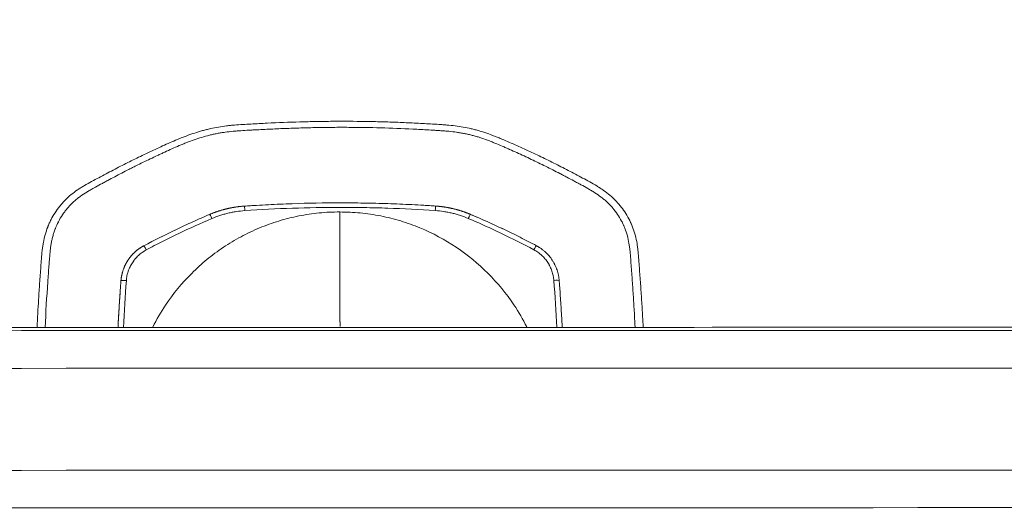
# Model space of a CAD drawing. Header units: millimetres. Extents: x 0 to 594, y 0 to 420.
# Tile 1032 of 1056: x 257.09 to 266.22, y 353.06 to 357.6. Entities that reach past the tile are written whole.
import ezdxf

# ---------------------------------------------------------------- set-up
doc = ezdxf.new("R2010")
doc.units = ezdxf.units.MM
doc.layers.add('1', color=7, linetype='Continuous', true_color=0xffffff)
doc.styles.add('Arial', font='txt')
doc.dimstyles.get("Standard").update_dxf_attribs({"dimtxt": 0.18, "dimasz": 0.18, "dimexe": 0.18, "dimexo": 0.0625, "dimgap": 0.09, "dimtad": 0, "dimtih": 1, "dimtoh": 1, "dimdec": 4, "dimzin": 0, "dimdsep": 46, "dimtxsty": 'Standard', "dimcen": 0.09, "dimadec": 0, "dimazin": 0, "dimtfac": 1, "dimtdec": 4, "dimtofl": 0, "dimtmove": 0, "dimatfit": 3, "dimfxl": 0, "dimtolj": 1, "dimtzin": 0, "dimarcsym": 0})

# ---------------------------------------------------------------- blocks, each defined once
blk = doc.blocks.new('_U4')
at = {"layer": '1', "color": 18, "lineweight": 18}
for p, q in [((145.9116, 334.1767), (145.9116, 389.8618)), ((318.508, 353.4371), (318.508, 389.8618)), ((145.9116, 387.8618), (227.4862, 387.8618)), ((318.508, 387.8618), (236.9333, 387.8618))]:
    blk.add_line(p, q, dxfattribs=at)
at = {"layer": '1', "color": 18}
for points in [[(145.9116, 387.8618), (149.4116, 388.7997), (149.4116, 386.924)], [(318.508, 387.8618), (315.008, 386.924), (315.0079, 388.7997)]]:
    blk.add_solid(points, dxfattribs=at)
at = {"layer": '1', "color": 18, "linetype": 'Continuous', "lineweight": 13, "insert": (229.1717, 385.226), "char_height": 3.5, "attachment_point": 7, "line_spacing_factor": 1.047437, "style": 'Arial'}
blk.add_mtext('\\fArial|b0|i0;\\W1.0000;3.5', dxfattribs=at)

msp = doc.modelspace()

# ---------------------------------------------------------------- linework, layer by layer
at = {"layer": '1', "color": 155, "linetype": 'Continuous', "lineweight": 13}
for p, q in [((259.1754, 355.8737), (259.1754, 355.8737)), ((260.9476, 355.8742), (260.9476, 355.8743)), ((258.8529, 355.7966), (258.8528, 355.7967)), ((261.2703, 355.7974), (261.2702, 355.7974)), ((258.2419, 355.5057), (258.2418, 355.5057)), ((261.8816, 355.5069), (261.8815, 355.5069)), ((258.0305, 355.1825), (258.0304, 355.1825))]:
    msp.add_line(p, q, dxfattribs=at)
at = {"layer": '1', "color": 155, "linetype": 'Continuous', "lineweight": 18}
msp.add_line((261.9182, 355.4849), (261.9182, 355.4849), dxfattribs=at)
at = {"layer": '1', "color": 155, "linetype": 'Continuous', "lineweight": 13}
for centre, major_axis, ratio, start_param, end_param in [((259.1788, 355.8238), (0.0034, -0.0499), 0.012107, 1.730642, 3.140696), ((260.9443, 355.8244), (-0.0034, -0.0499), 0.009696, 3.142327, 4.55238), ((258.8724, 355.7506), (0.0195, -0.046), 0.061627, 1.712219, 3.140366), ((261.2508, 355.7514), (-0.0195, -0.046), 0.059405, 3.141874, 4.570021), ((258.2653, 355.4616), (-0.0234, 0.0442), 0.062241, 4.826739, 6.281895), ((261.8582, 355.4627), (-0.0234, -0.0442), 0.060109, 3.141749, 4.596905), ((258.0803, 355.1787), (-0.0499, 0.0038), 0.10625, 4.719233, 6.281911), ((262.0434, 355.1799), (-0.0499, -0.0038), 0.106068, 3.140443, 4.703121), ((260.9829, 355.1303), (-501.2727, -0.1574), 0.000817, 1.517487, 1.623567), ((260.9831, 354.7815), (-501.6214, -0.1575), 0.000817, 1.517488, 1.623567), ((260.9833, 353.8363), (-501.6214, -0.1575), 0.000817, 1.517488, 1.623567), ((260.9835, 353.4876), (-501.2727, -0.1574), 0.000817, 1.517487, 1.623567)]:
    msp.add_ellipse(centre, major_axis=major_axis, ratio=ratio, start_param=start_param, end_param=end_param, dxfattribs=at)
at = {"layer": '1', "color": 155, "linetype": 'Continuous', "lineweight": 18}
for points, knots in [([(257.2524, 354.7493), (257.2565, 354.8361), (257.2612, 354.9229), (257.2697, 355.0598), (257.273, 355.1101), (257.2801, 355.2106), (257.2839, 355.2608), (257.2896, 355.3361), (257.2916, 355.3611), (257.2955, 355.4113), (257.2975, 355.4363), (257.301, 355.4675), (257.3017, 355.4738), (257.3033, 355.4862), (257.3059, 355.5048), (257.3089, 355.5234), (257.3156, 355.5602), (257.3211, 355.5845), (257.3345, 355.6325), (257.3423, 355.6562), (257.3526, 355.6825), (257.3537, 355.6855), (257.3561, 355.6913), (257.3573, 355.6942), (257.3609, 355.7029), (257.3684, 355.7202), (257.3766, 355.7371), (257.3936, 355.7703), (257.4061, 355.7918), (257.4331, 355.8335), (257.4476, 355.8537), (257.4711, 355.883), (257.4792, 355.8926), (257.4918, 355.9067), (257.4961, 355.9113), (257.5047, 355.9205), (257.509, 355.925), (257.531, 355.9473), (257.5495, 355.9641), (257.5881, 355.9957), (257.6082, 356.0105), (257.6393, 356.0316), (257.6498, 356.0384), (257.6711, 356.0518), (257.6819, 356.0583), (257.7145, 356.0775), (257.7365, 356.0897), (257.7807, 356.1136), (257.803, 356.1254), (257.8697, 356.1607), (257.9141, 356.1843), (258.0032, 356.2311), (258.0478, 356.2542), (258.1378, 356.2993), (258.183, 356.3212), (258.2739, 356.3645), (258.3195, 356.3858), (258.388, 356.4176), (258.4108, 356.4281), (258.4567, 356.449), (258.5026, 356.4695), (258.5489, 356.4892), (258.5839, 356.5035), (258.5956, 356.5081), (258.6191, 356.5173), (258.6309, 356.5218), (258.6663, 356.5349), (258.69, 356.5432), (258.7379, 356.5589), (258.7619, 356.5662), (258.7983, 356.5764), (258.8166, 356.5813), (258.835, 356.5858), (258.8472, 356.5888), (258.8534, 356.5902), (258.8842, 356.5972), (258.9089, 356.6022), (258.9586, 356.6106), (258.9835, 356.6142), (259.0211, 356.6187), (259.0337, 356.62), (259.0588, 356.6226), (259.0714, 356.6237), (259.1091, 356.6269), (259.1343, 356.6286), (259.1848, 356.6318), (259.21, 356.6331), (259.2857, 356.6372), (259.3361, 356.6398), (259.4875, 356.6469), (259.5885, 356.6509), (259.74, 356.6555), (259.7905, 356.6567), (259.8916, 356.6586), (259.9421, 356.6592), (260.0937, 356.6603), (260.1947, 356.6599), (260.3462, 356.6574), (260.3967, 356.6563), (260.4976, 356.6536), (260.5986, 356.6503), (260.6995, 356.6458), (260.8004, 356.6409), (260.8509, 356.6381), (260.9265, 356.6336), (260.9518, 356.6321), (260.9896, 356.6296), (261.0022, 356.6288), (261.0274, 356.627), (261.04, 356.626), (261.1029, 356.6206), (261.1529, 356.6147), (261.2274, 356.6016), (261.2521, 356.5966), (261.2889, 356.5881), (261.3012, 356.585), (261.3256, 356.5786), (261.3378, 356.5753), (261.3982, 356.5576), (261.4456, 356.5408), (261.5043, 356.518), (261.5159, 356.5133), (261.5393, 356.5038), (261.5509, 356.499), (261.5857, 356.4844), (261.6088, 356.4744), (261.678, 356.4443), (261.747, 356.4136), (261.8155, 356.382), (261.8611, 356.3608), (261.8839, 356.3501), (261.952, 356.3176), (261.9972, 356.2955), (262.0873, 356.2507), (262.1321, 356.2278), (262.199, 356.193), (262.2213, 356.1813), (262.2658, 356.1577), (262.288, 356.1459), (262.3545, 356.1103), (262.3988, 356.0864), (262.4472, 356.057), (262.4525, 356.0537), (262.4632, 356.047), (262.4791, 356.0369), (262.4946, 356.0264), (262.5253, 356.0049), (262.5452, 355.9897), (262.5832, 355.9574), (262.6014, 355.9403), (262.6209, 355.9199), (262.6231, 355.9176), (262.6274, 355.913), (262.6295, 355.9107), (262.6358, 355.9037), (262.6483, 355.8896), (262.6602, 355.8751), (262.6832, 355.8457), (262.6974, 355.8254), (262.7239, 355.7834), (262.7361, 355.7617), (262.75, 355.7338), (262.754, 355.7254), (262.7579, 355.7168), (262.7605, 355.7111), (262.7618, 355.7082), (262.7681, 355.6938), (262.7727, 355.6822), (262.7859, 355.6472), (262.7933, 355.6235), (262.8057, 355.5754), (262.8106, 355.5511), (262.8166, 355.5142), (262.8184, 355.5018), (262.8208, 355.4832), (262.8215, 355.477), (262.823, 355.4646), (262.8237, 355.4584), (262.8269, 355.4272), (262.829, 355.4023), (262.8328, 355.3523), (262.8345, 355.3273), (262.8382, 355.2773), (262.8401, 355.2523), (262.8439, 355.2022), (262.8458, 355.1772), (262.8511, 355.102), (262.8561, 355.0268), (262.8607, 354.9515), (262.8636, 354.9013), (262.865, 354.8762), (262.8682, 354.8176), (262.8699, 354.7841), (262.8715, 354.7506)], [0, 0, 0, 0, 0.03287, 0.03287, 0.051958, 0.051958, 0.071047, 0.071047, 0.080591, 0.080591, 0.090135, 0.090135, 0.092521, 0.092521, 0.094907, 0.099679, 0.099679, 0.109223, 0.109223, 0.118768, 0.118768, 0.119961, 0.119961, 0.121154, 0.121154, 0.12354, 0.128312, 0.128312, 0.137856, 0.137856, 0.1474, 0.1474, 0.152172, 0.152172, 0.154558, 0.154558, 0.156944, 0.156944, 0.166489, 0.166489, 0.176033, 0.176033, 0.180805, 0.180805, 0.185577, 0.185577, 0.195121, 0.195121, 0.204665, 0.204665, 0.223754, 0.223754, 0.242842, 0.242842, 0.26193, 0.26193, 0.281019, 0.281019, 0.290563, 0.290563, 0.300107, 0.309651, 0.309651, 0.314423, 0.314423, 0.319195, 0.319195, 0.328739, 0.328739, 0.338284, 0.338284, 0.343056, 0.345442, 0.345442, 0.347828, 0.347828, 0.357372, 0.357372, 0.366916, 0.366916, 0.371688, 0.371688, 0.37646, 0.37646, 0.386004, 0.386004, 0.395549, 0.395549, 0.414637, 0.414637, 0.452814, 0.452814, 0.471902, 0.471902, 0.49099, 0.49099, 0.529167, 0.529167, 0.548255, 0.548255, 0.567344, 0.586432, 0.586432, 0.60552, 0.60552, 0.615065, 0.615065, 0.619837, 0.619837, 0.624609, 0.624609, 0.643697, 0.643697, 0.653241, 0.653241, 0.658013, 0.658013, 0.662785, 0.662785, 0.681874, 0.681874, 0.686646, 0.686646, 0.691418, 0.691418, 0.700962, 0.700962, 0.72005, 0.729595, 0.729595, 0.739139, 0.739139, 0.758227, 0.758227, 0.777315, 0.777315, 0.78686, 0.78686, 0.796404, 0.796404, 0.815492, 0.815492, 0.817878, 0.817878, 0.820264, 0.825036, 0.825036, 0.83458, 0.83458, 0.844125, 0.844125, 0.845318, 0.845318, 0.846511, 0.846511, 0.848897, 0.853669, 0.853669, 0.863213, 0.863213, 0.872757, 0.872757, 0.875143, 0.876336, 0.876336, 0.877529, 0.877529, 0.882301, 0.882301, 0.891845, 0.891845, 0.90139, 0.90139, 0.906162, 0.906162, 0.908548, 0.908548, 0.910934, 0.910934, 0.920478, 0.920478, 0.930022, 0.930022, 0.939566, 0.939566, 0.94911, 0.94911, 0.968199, 0.977743, 0.977743, 0.987287, 0.987287, 1, 1, 1, 1]), ([(259.1754, 355.8737), (259.1939, 355.8749), (259.2123, 355.8761), (259.2492, 355.8785), (259.3045, 355.8819), (259.4337, 355.889), (259.5444, 355.8937), (259.766, 355.9013), (259.9138, 355.9038), (260.1356, 355.9039), (260.2095, 355.9033), (260.3572, 355.9008), (260.5049, 355.8971), (260.6895, 355.8894), (260.8186, 355.8824), (260.8739, 355.879), (260.9108, 355.8767), (260.9292, 355.8755), (260.9476, 355.8742)], [0, 0, 0, 0, 0.03125, 0.03125, 0.0625, 0.125, 0.25, 0.25, 0.5, 0.5, 0.625, 0.625, 0.75, 0.875, 0.9375, 0.96875, 0.96875, 1, 1, 1, 1]), ([(260.9476, 355.8743), (260.8001, 355.8842), (260.6525, 355.8916), (260.357, 355.9015), (260.2092, 355.9039), (259.9135, 355.9038), (259.7658, 355.9013), (259.4705, 355.8912), (259.3229, 355.8837), (259.1754, 355.8737)], [0, 0, 0, 0, 0.25, 0.25, 0.5, 0.5, 0.75, 0.75, 1, 1, 1, 1]), ([(258.8529, 355.7966), (258.8545, 355.7973), (258.8561, 355.798), (258.8593, 355.7993), (258.8641, 355.8013), (258.8753, 355.8059), (258.898, 355.8147), (258.9176, 355.8216), (258.9374, 355.8281), (258.944, 355.8302), (258.9573, 355.8343), (258.9773, 355.8401), (258.9974, 355.8454), (259.0177, 355.8502), (259.0245, 355.8518), (259.0381, 355.8547), (259.0585, 355.8589), (259.0926, 355.8649), (259.1201, 355.8685), (259.1408, 355.8707), (259.1512, 355.8718), (259.1633, 355.8728), (259.1685, 355.8732), (259.172, 355.8734), (259.1737, 355.8736), (259.1754, 355.8737)], [0, 0, 0, 0, 0.015625, 0.015625, 0.03125, 0.0625, 0.125, 0.25, 0.25, 0.3125, 0.3125, 0.375, 0.5, 0.5, 0.5625, 0.5625, 0.625, 0.75, 0.875, 0.875, 0.9375, 0.96875, 0.984375, 0.984375, 1, 1, 1, 1]), ([(260.9443, 355.8323), (260.7974, 355.8423), (260.6504, 355.8497), (260.4297, 355.8571), (260.3562, 355.8589), (260.209, 355.8614), (260.1354, 355.862), (259.9145, 355.8619), (259.7672, 355.8594), (259.4729, 355.8493), (259.3258, 355.8418), (259.1789, 355.8318)], [0, 0, 0, 0, 0.25, 0.25, 0.375, 0.375, 0.5, 0.5, 0.75, 0.75, 1, 1, 1, 1]), ([(260.0619, 354.7572), (260.0619, 354.7576), (260.0619, 354.7583), (260.0619, 354.7594), (260.0618, 354.7603), (260.0618, 354.7613), (260.0618, 354.7624), (260.0618, 354.7634), (260.0617, 354.7647), (260.0617, 354.7659), (260.0617, 354.7669), (260.0616, 354.7679), (260.0616, 354.7692), (260.0616, 354.7708), (260.0616, 354.7722), (260.0615, 354.7736), (260.0615, 354.7751), (260.0615, 354.7767), (260.0614, 354.7788), (260.0614, 354.7811), (260.0614, 354.7835), (260.0613, 354.7853), (260.0613, 354.7872), (260.0613, 354.7892), (260.0613, 354.7913), (260.0612, 354.7934), (260.0612, 354.7956), (260.0612, 354.7986), (260.0611, 354.8018), (260.0611, 354.8051), (260.0611, 354.8077), (260.061, 354.8104), (260.061, 354.8131), (260.061, 354.816), (260.061, 354.8194), (260.0609, 354.8224), (260.0609, 354.8251), (260.0609, 354.8277), (260.0609, 354.8305), (260.0608, 354.8333), (260.0608, 354.8356), (260.0608, 354.8386), (260.0608, 354.8416), (260.0608, 354.8441), (260.0607, 354.8466), (260.0607, 354.8492), (260.0607, 354.8519), (260.0607, 354.8559), (260.0607, 354.8601), (260.0606, 354.8644), (260.0606, 354.8674), (260.0606, 354.8707), (260.0606, 354.8738), (260.0606, 354.8758), (260.0605, 354.8777), (260.0605, 354.8809), (260.0605, 354.8844), (260.0605, 354.8869), (260.0605, 354.888), (260.0605, 354.8891), (260.0605, 354.8925), (260.0604, 354.8964), (260.0604, 354.9), (260.0604, 354.9012), (260.0604, 354.9018), (260.0604, 354.9027), (260.0604, 354.9062), (260.0604, 354.9102), (260.0604, 354.9141), (260.0604, 354.9154), (260.0604, 354.9166), (260.0603, 354.9195), (260.0603, 354.9238), (260.0603, 354.928), (260.0603, 354.9306), (260.0603, 354.9333), (260.0603, 354.9376), (260.0602, 354.9425), (260.0602, 354.9471), (260.0602, 354.9539), (260.0602, 354.9611), (260.0601, 354.9685), (260.0601, 354.9735), (260.0601, 354.9786), (260.0601, 354.9838), (260.0601, 354.9891), (260.06, 354.9959), (260.06, 355.0029), (260.06, 355.0086), (260.06, 355.0159), (260.06, 355.023), (260.0599, 355.0292), (260.0599, 355.0311), (260.0599, 355.033), (260.0599, 355.0393), (260.0599, 355.047), (260.0599, 355.0553), (260.0598, 355.062), (260.0598, 355.0697), (260.0598, 355.0768), (260.0598, 355.0813), (260.0598, 355.0858), (260.0598, 355.0932), (260.0597, 355.1016), (260.0597, 355.1093), (260.0597, 355.121), (260.0597, 355.1332), (260.0596, 355.1458), (260.0596, 355.1543), (260.0596, 355.1631), (260.0596, 355.172), (260.0596, 355.181), (260.0596, 355.1925), (260.0595, 355.2044), (260.0595, 355.2141), (260.0595, 355.2239), (260.0595, 355.234), (260.0595, 355.2442), (260.0594, 355.2702), (260.0594, 355.299), (260.0593, 355.3278), (260.0593, 355.3336), (260.0593, 355.3355), (260.0593, 355.3373), (260.0593, 355.3433), (260.0593, 355.3549), (260.0593, 355.3679), (260.0593, 355.3772), (260.0593, 355.3811), (260.0593, 355.385), (260.0592, 355.3975), (260.0592, 355.4119), (260.0592, 355.425), (260.0592, 355.4291), (260.0592, 355.4313), (260.0592, 355.4346), (260.0592, 355.4469), (260.0592, 355.4622), (260.0592, 355.4775), (260.0591, 355.4843), (260.0591, 355.4946), (260.0591, 355.5102), (260.0591, 355.526), (260.0591, 355.5366), (260.0591, 355.5437), (260.0591, 355.5561), (260.0591, 355.5705), (260.0591, 355.5831), (260.0591, 355.5904), (260.059, 355.6085), (260.059, 355.6287), (260.059, 355.6509), (260.059, 355.6657), (260.059, 355.6824), (260.059, 355.6974), (260.059, 355.7067), (260.059, 355.7161), (260.059, 355.7311), (260.0589, 355.748), (260.0589, 355.7631), (260.0589, 355.7857), (260.0589, 355.8046), (260.0589, 355.8197)], [0, 0, 0, 0, 0.012125, 0.020497, 0.028868, 0.03724, 0.045612, 0.053984, 0.062356, 0.074913, 0.079099, 0.083285, 0.095843, 0.104215, 0.112587, 0.120958, 0.12933, 0.137702, 0.146074, 0.162818, 0.171189, 0.179561, 0.187933, 0.196305, 0.204677, 0.213048, 0.22142, 0.229792, 0.246536, 0.254908, 0.263279, 0.271651, 0.280023, 0.288395, 0.296767, 0.309324, 0.31351, 0.317696, 0.330254, 0.33444, 0.338626, 0.346998, 0.35537, 0.359555, 0.363741, 0.372113, 0.376299, 0.380485, 0.397229, 0.401415, 0.4056, 0.413972, 0.420251, 0.422344, 0.424437, 0.430716, 0.439088, 0.442227, 0.443274, 0.44432, 0.44746, 0.460017, 0.463157, 0.464203, 0.46525, 0.466035, 0.468389, 0.480947, 0.484086, 0.485133, 0.486179, 0.489319, 0.497691, 0.503969, 0.506062, 0.508155, 0.514434, 0.522806, 0.526992, 0.531178, 0.547921, 0.552107, 0.556293, 0.564665, 0.568851, 0.573037, 0.581409, 0.589781, 0.593967, 0.598152, 0.61071, 0.61385, 0.614896, 0.615943, 0.619082, 0.63164, 0.635826, 0.640012, 0.648383, 0.654662, 0.656755, 0.658848, 0.665127, 0.673499, 0.677685, 0.681871, 0.698614, 0.7028, 0.706986, 0.715358, 0.719544, 0.72373, 0.732102, 0.740473, 0.744659, 0.748845, 0.757217, 0.761403, 0.765589, 0.799076, 0.805355, 0.806925, 0.807448, 0.807971, 0.809541, 0.81582, 0.824192, 0.827331, 0.828378, 0.829424, 0.832564, 0.845121, 0.848261, 0.849307, 0.850354, 0.851138, 0.853493, 0.866051, 0.870237, 0.87233, 0.874423, 0.882794, 0.891166, 0.893259, 0.895352, 0.899538, 0.90791, 0.912096, 0.914189, 0.916282, 0.933025, 0.937211, 0.941397, 0.949769, 0.956048, 0.958141, 0.960234, 0.966513, 0.974885, 0.97907, 0.983256, 1, 1, 1, 1]), ([(260.9476, 355.8742), (260.9494, 355.8741), (260.9511, 355.874), (260.9546, 355.8737), (260.9598, 355.8734), (260.9719, 355.8724), (260.9961, 355.87), (261.0168, 355.8673), (261.0374, 355.8641), (261.0442, 355.863), (261.0579, 355.8607), (261.0784, 355.8569), (261.0988, 355.8525), (261.1191, 355.8476), (261.1258, 355.846), (261.1393, 355.8425), (261.1594, 355.837), (261.1925, 355.8269), (261.2187, 355.8177), (261.2381, 355.8104), (261.2478, 355.8066), (261.2591, 355.8021), (261.2639, 355.8001), (261.2671, 355.7988), (261.2687, 355.7981), (261.2703, 355.7974)], [0, 0, 0, 0, 0.015625, 0.015625, 0.03125, 0.0625, 0.125, 0.25, 0.25, 0.3125, 0.3125, 0.375, 0.5, 0.5, 0.5625, 0.5625, 0.625, 0.75, 0.875, 0.875, 0.9375, 0.96875, 0.984375, 0.984375, 1, 1, 1, 1]), ([(258.8528, 355.7967), (258.8009, 355.7747), (258.7492, 355.7521), (258.6463, 355.7058), (258.5951, 355.6821), (258.4423, 355.6093), (258.3415, 355.5586), (258.2418, 355.5057)], [0, 0, 0, 0, 0.25, 0.25, 0.5, 0.5, 1, 1, 1, 1]), ([(261.8815, 355.5069), (261.8317, 355.5333), (261.7815, 355.5592), (261.6807, 355.6098), (261.63, 355.6346), (261.4771, 355.7072), (261.3742, 355.7535), (261.2702, 355.7974)], [0, 0, 0, 0, 0.25, 0.25, 0.5, 0.5, 1, 1, 1, 1]), ([(261.2703, 355.7974), (261.2963, 355.7864), (261.3222, 355.7753), (261.3739, 355.7527), (261.3997, 355.7413), (261.4769, 355.7066), (261.5281, 355.683), (261.6301, 355.6345), (261.6807, 355.6098), (261.7564, 355.5718), (261.7815, 355.559), (261.8316, 355.5331), (261.8566, 355.5201), (261.8816, 355.5069)], [0, 0, 0, 0, 0.125, 0.125, 0.25, 0.25, 0.5, 0.5, 0.75, 0.75, 0.875, 0.875, 1, 1, 1, 1]), ([(258.0305, 355.1825), (258.0305, 355.1827), (258.0305, 355.183), (258.0305, 355.1835), (258.0306, 355.1843), (258.0308, 355.1861), (258.0311, 355.1898), (258.0318, 355.1972), (258.0336, 355.2118), (258.0372, 355.2325), (258.0411, 355.2488), (258.0444, 355.261), (258.0455, 355.265), (258.048, 355.2731), (258.0493, 355.2771), (258.0561, 355.2971), (258.0625, 355.3126), (258.0772, 355.3426), (258.0854, 355.3571), (258.0991, 355.3781), (258.1039, 355.385), (258.1102, 355.3934), (258.1115, 355.3951), (258.1141, 355.3984), (258.1154, 355.4001), (258.1193, 355.4051), (258.122, 355.4083), (258.1356, 355.4243), (258.1473, 355.4364), (258.1719, 355.4589), (258.1849, 355.4694), (258.2021, 355.4816), (258.2056, 355.4839), (258.2126, 355.4886), (258.2162, 355.4909), (258.2234, 355.4953), (258.2289, 355.4986), (258.2353, 355.5022), (258.2386, 355.504), (258.2402, 355.5049), (258.2409, 355.5052), (258.2414, 355.5055), (258.2416, 355.5056), (258.2419, 355.5057)], [0, 0, 0, 0, 0.001953, 0.001953, 0.003906, 0.007812, 0.015625, 0.03125, 0.0625, 0.125, 0.1875, 0.1875, 0.21875, 0.21875, 0.25, 0.25, 0.375, 0.375, 0.5, 0.5, 0.5625, 0.5625, 0.578125, 0.578125, 0.59375, 0.59375, 0.625, 0.625, 0.75, 0.75, 0.875, 0.875, 0.90625, 0.90625, 0.9375, 0.9375, 0.96875, 0.984375, 0.992187, 0.996094, 0.998047, 0.998047, 1, 1, 1, 1]), ([(261.8816, 355.5069), (261.8818, 355.5067), (261.882, 355.5066), (261.8825, 355.5064), (261.8832, 355.506), (261.8848, 355.5051), (261.8881, 355.5033), (261.8946, 355.4997), (261.9073, 355.4922), (261.9248, 355.4806), (261.9383, 355.4705), (261.9481, 355.4626), (261.9514, 355.4599), (261.9578, 355.4544), (261.9609, 355.4516), (261.9766, 355.4373), (261.9882, 355.4252), (262.0098, 355.3998), (262.0198, 355.3864), (262.0336, 355.3654), (262.0379, 355.3582), (262.0431, 355.3491), (262.0442, 355.3472), (262.0462, 355.3435), (262.0472, 355.3416), (262.0502, 355.336), (262.0521, 355.3323), (262.0613, 355.3134), (262.0677, 355.298), (262.0784, 355.2664), (262.0828, 355.2503), (262.0871, 355.2297), (262.0879, 355.2256), (262.0893, 355.2173), (262.09, 355.2131), (262.0911, 355.2048), (262.0919, 355.1985), (262.0926, 355.1911), (262.093, 355.1874), (262.0931, 355.1856), (262.0932, 355.1848), (262.0932, 355.1843), (262.0932, 355.184), (262.0933, 355.1837)], [0, 0, 0, 0, 0.001953, 0.001953, 0.003906, 0.007812, 0.015625, 0.03125, 0.0625, 0.125, 0.1875, 0.1875, 0.21875, 0.21875, 0.25, 0.25, 0.375, 0.375, 0.5, 0.5, 0.5625, 0.5625, 0.578125, 0.578125, 0.59375, 0.59375, 0.625, 0.625, 0.75, 0.75, 0.875, 0.875, 0.90625, 0.90625, 0.9375, 0.9375, 0.96875, 0.984375, 0.992187, 0.996094, 0.998047, 0.998047, 1, 1, 1, 1]), ([(262.0933, 355.1837), (262.0935, 355.1804), (262.0938, 355.177), (262.0943, 355.1702), (262.0951, 355.1601), (262.0968, 355.1364), (262.1003, 355.089), (262.1068, 354.9942), (262.1119, 354.9128), (262.1171, 354.8225), (262.119, 354.7865), (262.1209, 354.7504)], [0, 0, 0, 0, 0.023465, 0.023465, 0.046931, 0.093861, 0.187723, 0.375446, 0.750892, 0.750892, 1, 1, 1, 1]), ([(287.3975, 354.7584), (283.9454, 354.7572), (276.9327, 354.7548), (266.3519, 354.7513), (255.6628, 354.7479), (244.9757, 354.7447), (237.8568, 354.7428), (234.2985, 354.7418)], [0, 0, 0, 0, 0.195198, 0.396398, 0.597599, 0.798799, 1, 1, 1, 1])]:
    msp.add_open_spline(points, degree=3, knots=knots, dxfattribs=at)
at = {"layer": '1', "color": 155, "linetype": 'Continuous', "lineweight": 13}
for points, knots in [([(262.7968, 354.7507), (262.7961, 354.7649), (262.7954, 354.7791), (262.7922, 354.8424), (262.7895, 354.8916), (262.7838, 354.9898), (262.7807, 355.0389), (262.7741, 355.137), (262.7706, 355.186), (262.7651, 355.2594), (262.7632, 355.2839), (262.7596, 355.3328), (262.758, 355.3573), (262.7543, 355.4062), (262.7522, 355.4306), (262.7484, 355.4672), (262.747, 355.4793), (262.7439, 355.5036), (262.7421, 355.5157), (262.7362, 355.5517), (262.7313, 355.5755), (262.7187, 355.6224), (262.7111, 355.6456), (262.6998, 355.674), (262.6975, 355.6797), (262.6938, 355.6881), (262.6926, 355.691), (262.6901, 355.6966), (262.6838, 355.7105), (262.677, 355.7242), (262.6599, 355.7565), (262.6473, 355.7773), (262.6201, 355.8176), (262.6054, 355.837), (262.5856, 355.8603), (262.5815, 355.865), (262.5754, 355.8718), (262.5733, 355.8741), (262.5691, 355.8786), (262.5586, 355.8899), (262.5391, 355.9094), (262.5209, 355.9256), (262.5022, 355.9414), (262.4927, 355.949), (262.4634, 355.9711), (262.4432, 355.9849), (262.4122, 356.0047), (262.4017, 356.0112), (262.3806, 356.0239), (262.3699, 356.0301), (262.3379, 356.0484), (262.3163, 356.0603), (262.2838, 356.0778), (262.273, 356.0837), (262.2513, 356.0953), (262.2405, 356.1011), (262.2079, 356.1186), (262.1862, 356.1301), (262.1536, 356.1474), (262.1427, 356.1531), (262.1208, 356.1645), (262.0881, 356.1816), (262.0114, 356.2208), (261.9452, 356.2536), (261.8788, 356.2857), (261.8566, 356.2964), (261.8121, 356.3175), (261.7452, 356.3488), (261.6668, 356.3844), (261.6104, 356.4092), (261.5879, 356.4191), (261.5766, 356.424), (261.5427, 356.4386), (261.52, 356.4482), (261.4858, 356.4622), (261.4744, 356.4668), (261.4515, 356.4758), (261.44, 356.4802), (261.4054, 356.4931), (261.3821, 356.5012), (261.347, 356.5124), (261.3352, 356.5161), (261.3115, 356.5229), (261.2996, 356.5262), (261.2817, 356.5308), (261.2757, 356.5323), (261.2637, 356.5352), (261.2457, 356.5395), (261.2276, 356.5433), (261.2034, 356.5481), (261.1913, 356.5503), (261.167, 356.5544), (261.1548, 356.5562), (261.1182, 356.5614), (261.0937, 356.5643), (261.0568, 356.5679), (261.0445, 356.569), (261.0199, 356.5709), (261.0076, 356.5718), (260.9829, 356.5735), (260.9706, 356.5743), (260.9459, 356.5759), (260.9336, 356.5767), (260.8719, 356.5805), (260.8226, 356.5833), (260.6745, 356.5909), (260.5757, 356.5949), (260.3782, 356.6008), (260.2794, 356.6027), (260.1312, 356.6038), (260.0817, 356.6039), (259.9829, 356.6035), (259.9335, 356.603), (259.8346, 356.6014), (259.7852, 356.6004), (259.6864, 356.5977), (259.637, 356.5961), (259.5382, 356.5925), (259.4888, 356.5904), (259.39, 356.586), (259.3283, 356.583), (259.2666, 356.5797), (259.2419, 356.5784), (259.2296, 356.5777), (259.1926, 356.5757), (259.1679, 356.5743), (259.1309, 356.5718), (259.1186, 356.5709), (259.094, 356.5689), (259.0816, 356.5679), (259.0447, 356.5644), (259.0202, 356.5617), (258.9835, 356.5568), (258.9713, 356.555), (258.947, 356.551), (258.9349, 356.5489), (258.9106, 356.5443), (258.8925, 356.5405), (258.8744, 356.5364), (258.8624, 356.5336), (258.8564, 356.5321), (258.8265, 356.5246), (258.8027, 356.518), (258.7555, 356.5038), (258.7321, 356.4962), (258.6856, 356.4799), (258.6625, 356.4714), (258.6281, 356.4579), (258.6167, 356.4533), (258.5938, 356.444), (258.5825, 356.4392), (258.5258, 356.4152), (258.481, 356.3948), (258.4251, 356.3689), (258.4139, 356.3637), (258.3916, 356.3533), (258.3805, 356.3481), (258.347, 356.3324), (258.3248, 356.3219), (258.258, 356.2902), (258.2137, 356.2689), (258.1585, 356.2416), (258.1475, 356.2361), (258.1255, 356.225), (258.1146, 356.2195), (258.0817, 356.2027), (258.0598, 356.1914), (257.9944, 356.1571), (257.951, 356.134), (257.8967, 356.105), (257.8804, 356.0963), (257.8641, 356.0876), (257.8533, 356.0818), (257.8478, 356.0789), (257.8207, 356.0644), (257.799, 356.0528), (257.7667, 356.0349), (257.756, 356.0289), (257.74, 356.0196), (257.7346, 356.0165), (257.7241, 356.0102), (257.7188, 356.007), (257.6925, 355.9909), (257.672, 355.9774), (257.6422, 355.9559), (257.6325, 355.9485), (257.6183, 355.937), (257.6136, 355.9332), (257.6043, 355.9252), (257.5997, 355.9212), (257.5861, 355.9089), (257.5773, 355.9005), (257.5643, 355.8874), (257.558, 355.8807), (257.5517, 355.8739), (257.5476, 355.8694), (257.5455, 355.8671), (257.5353, 355.8555), (257.5196, 355.8366), (257.505, 355.817), (257.484, 355.7872), (257.4711, 355.7665), (257.4476, 355.7239), (257.437, 355.7018), (257.4264, 355.6762), (257.4252, 355.6734), (257.423, 355.6677), (257.4196, 355.6591), (257.4164, 355.6505), (257.4103, 355.6331), (257.4066, 355.6215), (257.3997, 355.5981), (257.3966, 355.5863), (257.391, 355.5626), (257.3884, 355.5506), (257.3839, 355.5266), (257.3818, 355.5146), (257.3791, 355.4964), (257.3783, 355.4903), (257.3767, 355.4781), (257.376, 355.472), (257.3725, 355.4415), (257.3705, 355.417), (257.3676, 355.3802), (257.3667, 355.368), (257.3648, 355.3434), (257.3639, 355.3312), (257.3592, 355.2698), (257.3555, 355.2207), (257.3422, 355.0311), (257.3339, 354.8904), (257.3273, 354.7495)], [0, 0, 0, 0, 0.005523, 0.005523, 0.024701, 0.024701, 0.043878, 0.043878, 0.063056, 0.063056, 0.072645, 0.072645, 0.082234, 0.082234, 0.091823, 0.091823, 0.096617, 0.096617, 0.101411, 0.101411, 0.111, 0.111, 0.120589, 0.120589, 0.122986, 0.122986, 0.124185, 0.124185, 0.125384, 0.130178, 0.130178, 0.139767, 0.139767, 0.149356, 0.149356, 0.151753, 0.151753, 0.152951, 0.152951, 0.15415, 0.158944, 0.163739, 0.163739, 0.168533, 0.168533, 0.178122, 0.178122, 0.182917, 0.182917, 0.187711, 0.187711, 0.1973, 0.1973, 0.202094, 0.202094, 0.206889, 0.206889, 0.216477, 0.216477, 0.221272, 0.221272, 0.226066, 0.235655, 0.254833, 0.254833, 0.264422, 0.264422, 0.27401, 0.293188, 0.297983, 0.297983, 0.302777, 0.302777, 0.312366, 0.312366, 0.31716, 0.31716, 0.321955, 0.321955, 0.331543, 0.331543, 0.336338, 0.336338, 0.341132, 0.341132, 0.343529, 0.343529, 0.345927, 0.350721, 0.350721, 0.355515, 0.355515, 0.36031, 0.36031, 0.369899, 0.369899, 0.374693, 0.374693, 0.379488, 0.379488, 0.384282, 0.384282, 0.389076, 0.389076, 0.408254, 0.408254, 0.446609, 0.446609, 0.484965, 0.484965, 0.504142, 0.504142, 0.52332, 0.52332, 0.542498, 0.542498, 0.561675, 0.561675, 0.580853, 0.580853, 0.600031, 0.604825, 0.604825, 0.60962, 0.60962, 0.619208, 0.619208, 0.624003, 0.624003, 0.628797, 0.628797, 0.638386, 0.638386, 0.64318, 0.64318, 0.647975, 0.647975, 0.652769, 0.655166, 0.655166, 0.657564, 0.657564, 0.667153, 0.667153, 0.676741, 0.676741, 0.68633, 0.68633, 0.691125, 0.691125, 0.695919, 0.695919, 0.715097, 0.715097, 0.719891, 0.719891, 0.724685, 0.724685, 0.734274, 0.734274, 0.753452, 0.753452, 0.758246, 0.758246, 0.763041, 0.763041, 0.77263, 0.77263, 0.791807, 0.791807, 0.796602, 0.798999, 0.798999, 0.801396, 0.801396, 0.810985, 0.810985, 0.815779, 0.815779, 0.818177, 0.818177, 0.820574, 0.820574, 0.830163, 0.830163, 0.834957, 0.834957, 0.837354, 0.837354, 0.839751, 0.839751, 0.844546, 0.844546, 0.846943, 0.848142, 0.848142, 0.84934, 0.84934, 0.854135, 0.858929, 0.858929, 0.868518, 0.868518, 0.878107, 0.878107, 0.879305, 0.879305, 0.880504, 0.882901, 0.882901, 0.887696, 0.887696, 0.89249, 0.89249, 0.897284, 0.897284, 0.902079, 0.902079, 0.904476, 0.904476, 0.906873, 0.906873, 0.916462, 0.916462, 0.921257, 0.921257, 0.926051, 0.926051, 0.945229, 0.945229, 1, 1, 1, 1]), ([(258.3261, 354.7528), (258.3614, 354.823), (258.4649, 355.0013), (258.6369, 355.2099), (258.8249, 355.3808), (258.9783, 355.4943), (259.1418, 355.5927), (259.314, 355.6744), (259.4935, 355.7387), (259.648, 355.7774), (259.7736, 355.7994), (259.8684, 355.8111), (259.9635, 355.8184), (260.0271, 355.8193), (260.0589, 355.8197)], [0, 0, 0, 0, 0.109941, 0.288008, 0.376814, 0.465992, 0.555342, 0.643978, 0.732748, 0.821964, 0.866596, 0.911071, 0.955502, 1, 1, 1, 1]), ([(259.1789, 355.8318), (259.1525, 355.83), (259.1263, 355.8271), (259.0872, 355.8211), (259.0742, 355.8188), (259.0548, 355.815), (259.0484, 355.8137), (259.0354, 355.8109), (259.029, 355.8094), (259.0098, 355.8048), (258.997, 355.8015), (258.978, 355.796), (258.9716, 355.7942), (258.959, 355.7903), (258.9527, 355.7883), (258.9214, 355.7779), (258.8967, 355.7686), (258.8725, 355.7583)], [0, 0, 0, 0, 0.25, 0.25, 0.375, 0.375, 0.4375, 0.4375, 0.5, 0.5, 0.625, 0.625, 0.6875, 0.6875, 0.75, 0.75, 1, 1, 1, 1]), ([(260.0589, 355.8197), (260.1225, 355.818), (260.2498, 355.8144), (260.439, 355.7851), (260.6244, 355.7391), (260.8639, 355.6534), (261.1452, 355.5027), (261.4411, 355.2601), (261.6536, 355.0023), (261.7573, 354.824), (261.7927, 354.7539)], [0, 0, 0, 0, 0.088951, 0.178069, 0.267341, 0.356143, 0.534002, 0.711858, 0.890026, 1, 1, 1, 1]), ([(261.2508, 355.759), (261.2266, 355.7694), (261.2019, 355.7786), (261.1644, 355.791), (261.1518, 355.7949), (261.1328, 355.8003), (261.1264, 355.802), (261.1136, 355.8054), (261.1072, 355.807), (261.088, 355.8116), (261.0751, 355.8144), (261.0556, 355.8182), (261.0491, 355.8194), (261.0361, 355.8216), (261.0296, 355.8227), (260.997, 355.8277), (260.9707, 355.8305), (260.9443, 355.8323)], [0, 0, 0, 0, 0.25, 0.25, 0.375, 0.375, 0.4375, 0.4375, 0.5, 0.5, 0.625, 0.625, 0.6875, 0.6875, 0.75, 0.75, 1, 1, 1, 1]), ([(258.2419, 355.5057), (258.2668, 355.5189), (258.2918, 355.532), (258.3419, 355.5579), (258.367, 355.5707), (258.4426, 355.6088), (258.4933, 355.6336), (258.5952, 355.6821), (258.6464, 355.7058), (258.7235, 355.7405), (258.7493, 355.7519), (258.801, 355.7745), (258.8269, 355.7856), (258.8529, 355.7966)], [0, 0, 0, 0, 0.125, 0.125, 0.25, 0.25, 0.5, 0.5, 0.75, 0.75, 0.875, 0.875, 1, 1, 1, 1]), ([(258.8725, 355.7583), (258.7692, 355.7143), (258.667, 355.6682), (258.5152, 355.5956), (258.4648, 355.5708), (258.3647, 355.5202), (258.3149, 355.4944), (258.2654, 355.468)], [0, 0, 0, 0, 0.5, 0.5, 0.75, 0.75, 1, 1, 1, 1]), ([(261.8582, 355.4692), (261.7592, 355.5219), (261.659, 355.5724), (261.5071, 355.6449), (261.4562, 355.6685), (261.3539, 355.7146), (261.3025, 355.7371), (261.2508, 355.759)], [0, 0, 0, 0, 0.5, 0.5, 0.75, 0.75, 1, 1, 1, 1]), ([(258.2654, 355.468), (258.2588, 355.4645), (258.2523, 355.4608), (258.2428, 355.455), (258.2397, 355.453), (258.2335, 355.4489), (258.2305, 355.4468), (258.2154, 355.4361), (258.204, 355.4268), (258.1824, 355.407), (258.1723, 355.3964), (258.1604, 355.3823), (258.158, 355.3794), (258.1546, 355.3751), (258.1534, 355.3736), (258.1512, 355.3707), (258.1456, 355.3633), (258.1404, 355.3557), (258.1284, 355.3373), (258.1212, 355.3245), (258.1084, 355.2982), (258.1028, 355.2846), (258.0968, 355.267), (258.0957, 355.2635), (258.0935, 355.2564), (258.0905, 355.2458), (258.0879, 355.235), (258.0835, 355.2134), (258.0815, 355.1988), (258.0804, 355.184)], [0, 0, 0, 0, 0.0625, 0.0625, 0.09375, 0.09375, 0.125, 0.125, 0.25, 0.25, 0.375, 0.375, 0.40625, 0.40625, 0.421875, 0.421875, 0.4375, 0.5, 0.5, 0.625, 0.625, 0.75, 0.75, 0.78125, 0.78125, 0.8125, 0.875, 0.875, 1, 1, 1, 1]), ([(262.0435, 355.1853), (262.0429, 355.1927), (262.0421, 355.2), (262.0406, 355.211), (262.04, 355.2147), (262.0387, 355.222), (262.0381, 355.2256), (262.0344, 355.2437), (262.0305, 355.2578), (262.0211, 355.2855), (262.0155, 355.299), (262.0075, 355.3156), (262.0058, 355.3189), (262.0032, 355.3238), (262.0024, 355.3255), (262.0006, 355.3287), (261.9961, 355.3368), (261.9913, 355.3447), (261.9793, 355.3631), (261.9706, 355.3749), (261.9516, 355.3973), (261.9415, 355.4079), (261.9278, 355.4205), (261.925, 355.423), (261.9194, 355.4278), (261.9109, 355.4349), (261.902, 355.4416), (261.884, 355.4544), (261.8714, 355.4622), (261.8582, 355.4692)], [0, 0, 0, 0, 0.0625, 0.0625, 0.09375, 0.09375, 0.125, 0.125, 0.25, 0.25, 0.375, 0.375, 0.40625, 0.40625, 0.421875, 0.421875, 0.4375, 0.5, 0.5, 0.625, 0.625, 0.75, 0.75, 0.78125, 0.78125, 0.8125, 0.875, 0.875, 1, 1, 1, 1]), ([(258.0032, 354.7492), (258.0051, 354.7852), (258.007, 354.8212), (258.0121, 354.9115), (258.0171, 354.9929), (258.0235, 355.0877), (258.0269, 355.1351), (258.0287, 355.1588), (258.0294, 355.1689), (258.0299, 355.1757), (258.0302, 355.1791), (258.0305, 355.1825)], [0, 0, 0, 0, 0.249038, 0.249038, 0.624519, 0.812259, 0.90613, 0.953065, 0.976532, 0.976532, 1, 1, 1, 1])]:
    msp.add_open_spline(points, degree=3, knots=knots, dxfattribs=at)
at = {"layer": '1', "color": 155, "linetype": 'Continuous', "lineweight": 18}
for points in [[(259.1754, 355.8737), (259.1089, 355.8692), (259.0427, 355.8591), (258.9776, 355.8436), (258.9141, 355.8227), (258.8528, 355.7967)], [(261.2702, 355.7974), (261.2089, 355.8234), (261.1454, 355.8442), (261.0803, 355.8598), (261.0141, 355.8698), (260.9476, 355.8743)], [(258.2418, 355.5057), (258.1705, 355.4679), (258.109, 355.4122), (258.0627, 355.3412), (258.0365, 355.2627), (258.0304, 355.1825)], [(261.9182, 355.4849), (261.9111, 355.4897), (261.9039, 355.4943), (261.8965, 355.4987), (261.8891, 355.5029), (261.8815, 355.5069)], [(258.0304, 355.1825), (258.0239, 355.0963), (258.018, 355.0099), (258.0125, 354.9235), (258.0076, 354.837), (258.0033, 354.7503)]]:
    msp.add_open_spline(points, degree=5, dxfattribs=at)
at = {"layer": '1', "color": 155, "linetype": 'Continuous', "lineweight": 13}
for points in [[(258.0804, 355.184), (258.0695, 355.0394), (258.0604, 354.8944), (258.0532, 354.7492)], [(262.071, 354.7504), (262.0637, 354.8957), (262.0545, 355.0406), (262.0435, 355.1853)]]:
    msp.add_open_spline(points, degree=3, dxfattribs=at)

# ---------------------------------------------------------------- dimensions: what is measured, and where the dimension line sits
at = {"layer": '1', "color": 18, "linetype": 'Continuous', "lineweight": 13}
dim = msp.add_linear_dim(base=(145.9116, 387.8618), p1=(318.508, 353.4371), p2=(145.9116, 334.1767), dimstyle='Standard', override={"dimtxt": 3.5, "dimasz": 3.5, "dimexe": 2, "dimexo": 0, "dimgap": 1.5, "dimtih": 1, "dimtoh": 1, "dimdec": 1, "dimlfac": 0.02, "dimdsep": 46, "dimlunit": 2, "dimtxsty": 'Arial', "dimsah": 1, "dimse1": 0, "dimse2": 0, "dimsd1": 0, "dimsd2": 0, "dimclrd": 18, "dimclre": 18, "dimclrt": 18, "dimtol": 0, "dimtm": -0.1, "dimtfac": 1, "dimtdec": 2, "dimtofl": 1, "dimtmove": 0, "dimlwd": 18, "dimlwe": 18}, dxfattribs=at)
dim.commit()
dim.dimension.update_dxf_attribs({"geometry": '_U4', "text_midpoint": (232.2098, 387.8618), "dimtype": 160})

doc.saveas('drawing.dxf')
